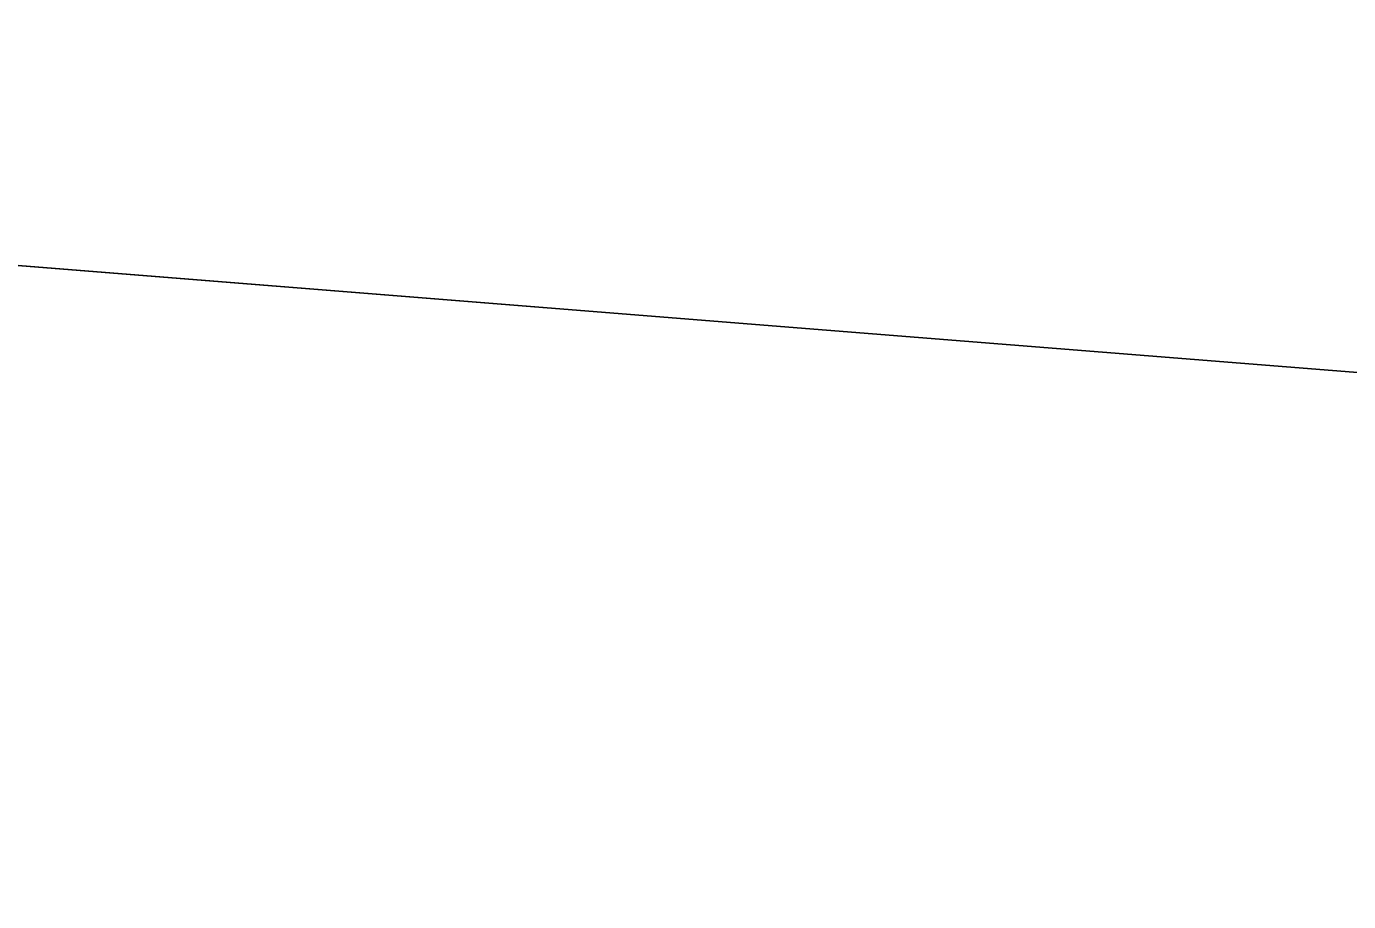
# Model space of a CAD drawing. Extents: x 1131015 to 1136271, y 133453 to 174329.
# Drawn here: x 1132357.706 to 1132358.945, y 159175.233 to 159176.053 of the extents above; entities that cross this region are included whole.
import ezdxf

# ---------------------------------------------------------------- set-up
doc = ezdxf.new("R2010")
doc.units = 0
doc.layers.add('DESIGN - EARTHWORK - Shapes', color=7, linetype='Continuous')
doc.layers.add('DESIGN - TYPICAL - Finished Grade and Subgrade', color=7, linetype='Continuous')

msp = doc.modelspace()

# ---------------------------------------------------------------- linework, layer by layer
at = {"layer": 'DESIGN - EARTHWORK - Shapes'}
for points in [[(1132332.4556, 159176.4987), (1132340.4556, 159175.8587), (1132348.4556, 159175.2187), (1132352.4556, 159174.8987), (1132356.4556, 159174.5787), (1132358.4556, 159174.4187), (1132359.8733, 159174.3053), (1132367.8145, 159173.67), (1132359.8733, 159175.6553), (1132358.4556, 159175.7687), (1132356.4556, 159175.9287), (1132352.4556, 159176.2487), (1132348.4556, 159176.5687), (1132340.4556, 159177.2087), (1132332.4556, 159177.8487)], [(1132371.8733, 159172.6553), (1132367.8145, 159173.67), (1132359.8733, 159175.6553), (1132358.4556, 159175.7687), (1132356.4556, 159175.9287), (1132352.4556, 159176.2487), (1132348.4556, 159176.5687), (1132340.4556, 159177.2087), (1132332.4556, 159177.8487)], [(1132371.8733, 159172.6553), (1132367.8145, 159173.67), (1132359.8733, 159175.6553), (1132358.4556, 159175.7687), (1132356.4556, 159175.9287), (1132352.4556, 159176.2487), (1132348.4556, 159176.5687), (1132340.4556, 159177.2087), (1132332.4556, 159177.8487)], [(1132332.4556, 159176.4987), (1132340.4556, 159175.8587), (1132348.4556, 159175.2187), (1132352.4556, 159174.8987), (1132356.4556, 159174.5787), (1132358.4556, 159174.4187), (1132359.8733, 159174.3053), (1132367.8145, 159173.67), (1132359.8733, 159175.6553), (1132358.4556, 159175.7687), (1132356.4556, 159175.9287), (1132352.4556, 159176.2487), (1132348.4556, 159176.5687), (1132340.4556, 159177.2087), (1132332.4556, 159177.8487)], [(1132371.8733, 159172.6553), (1132367.8145, 159173.67), (1132359.8733, 159175.6553), (1132358.4556, 159175.7687), (1132356.4556, 159175.9287), (1132352.4556, 159176.2487), (1132348.4556, 159176.5687), (1132340.4556, 159177.2087), (1132332.4556, 159177.8487)], [(1132332.4556, 159176.4987), (1132340.4556, 159175.8587), (1132348.4556, 159175.2187), (1132352.4556, 159174.8987), (1132356.4556, 159174.5787), (1132358.4556, 159174.4187), (1132359.8733, 159174.3053), (1132367.8145, 159173.67), (1132359.8733, 159175.6553), (1132358.4556, 159175.7687), (1132356.4556, 159175.9287), (1132352.4556, 159176.2487), (1132348.4556, 159176.5687), (1132340.4556, 159177.2087), (1132332.4556, 159177.8487)], [(1132332.4556, 159176.4987), (1132340.4556, 159175.8587), (1132348.4556, 159175.2187), (1132352.4556, 159174.8987), (1132356.4556, 159174.5787), (1132358.4556, 159174.4187), (1132359.8733, 159174.3053), (1132367.8145, 159173.67), (1132359.8733, 159175.6553), (1132358.4556, 159175.7687), (1132356.4556, 159175.9287), (1132352.4556, 159176.2487), (1132348.4556, 159176.5687), (1132340.4556, 159177.2087), (1132332.4556, 159177.8487)], [(1132371.8733, 159172.6553), (1132367.8145, 159173.67), (1132359.8733, 159175.6553), (1132358.4556, 159175.7687), (1132356.4556, 159175.9287), (1132352.4556, 159176.2487), (1132348.4556, 159176.5687), (1132340.4556, 159177.2087), (1132332.4556, 159177.8487)], [(1132371.8733, 159172.6553), (1132367.8145, 159173.67), (1132359.8733, 159175.6553), (1132358.4556, 159175.7687), (1132356.4556, 159175.9287), (1132352.4556, 159176.2487), (1132348.4556, 159176.5687), (1132340.4556, 159177.2087), (1132332.4556, 159177.8487)], [(1132332.4556, 159176.4987), (1132340.4556, 159175.8587), (1132348.4556, 159175.2187), (1132352.4556, 159174.8987), (1132356.4556, 159174.5787), (1132358.4556, 159174.4187), (1132359.8733, 159174.3053), (1132367.8145, 159173.67), (1132359.8733, 159175.6553), (1132358.4556, 159175.7687), (1132356.4556, 159175.9287), (1132352.4556, 159176.2487), (1132348.4556, 159176.5687), (1132340.4556, 159177.2087), (1132332.4556, 159177.8487)], [(1132371.8733, 159172.6553), (1132367.8145, 159173.67), (1132359.8733, 159175.6553), (1132358.4556, 159175.7687), (1132356.4556, 159175.9287), (1132352.4556, 159176.2487), (1132348.4556, 159176.5687), (1132340.4556, 159177.2087), (1132332.4556, 159177.8487)], [(1132332.4556, 159176.4987), (1132340.4556, 159175.8587), (1132348.4556, 159175.2187), (1132352.4556, 159174.8987), (1132356.4556, 159174.5787), (1132358.4556, 159174.4187), (1132359.8733, 159174.3053), (1132367.8145, 159173.67), (1132359.8733, 159175.6553), (1132358.4556, 159175.7687), (1132356.4556, 159175.9287), (1132352.4556, 159176.2487), (1132348.4556, 159176.5687), (1132340.4556, 159177.2087), (1132332.4556, 159177.8487)], [(1132371.8733, 159172.6553), (1132367.8145, 159173.67), (1132359.8733, 159175.6553), (1132358.4556, 159175.7687), (1132356.4556, 159175.9287), (1132352.4556, 159176.2487), (1132348.4556, 159176.5687), (1132340.4556, 159177.2087), (1132332.4556, 159177.8487)], [(1132332.4556, 159176.4987), (1132340.4556, 159175.8587), (1132348.4556, 159175.2187), (1132352.4556, 159174.8987), (1132356.4556, 159174.5787), (1132358.4556, 159174.4187), (1132359.8733, 159174.3053), (1132367.8145, 159173.67), (1132359.8733, 159175.6553), (1132358.4556, 159175.7687), (1132356.4556, 159175.9287), (1132352.4556, 159176.2487), (1132348.4556, 159176.5687), (1132340.4556, 159177.2087), (1132332.4556, 159177.8487)], [(1132332.4556, 159176.4987), (1132340.4556, 159175.8587), (1132348.4556, 159175.2187), (1132352.4556, 159174.8987), (1132356.4556, 159174.5787), (1132358.4556, 159174.4187), (1132359.8733, 159174.3053), (1132367.8145, 159173.67), (1132359.8733, 159175.6553), (1132358.4556, 159175.7687), (1132356.4556, 159175.9287), (1132352.4556, 159176.2487), (1132348.4556, 159176.5687), (1132340.4556, 159177.2087), (1132332.4556, 159177.8487)], [(1132371.8733, 159172.6553), (1132367.8145, 159173.67), (1132359.8733, 159175.6553), (1132358.4556, 159175.7687), (1132356.4556, 159175.9287), (1132352.4556, 159176.2487), (1132348.4556, 159176.5687), (1132340.4556, 159177.2087), (1132332.4556, 159177.8487)], [(1132332.4556, 159176.4987), (1132340.4556, 159175.8587), (1132348.4556, 159175.2187), (1132352.4556, 159174.8987), (1132356.4556, 159174.5787), (1132358.4556, 159174.4187), (1132359.8733, 159174.3053), (1132367.8145, 159173.67), (1132359.8733, 159175.6553), (1132358.4556, 159175.7687), (1132356.4556, 159175.9287), (1132352.4556, 159176.2487), (1132348.4556, 159176.5687), (1132340.4556, 159177.2087), (1132332.4556, 159177.8487)], [(1132371.8733, 159172.6553), (1132367.8145, 159173.67), (1132359.8733, 159175.6553), (1132358.4556, 159175.7687), (1132356.4556, 159175.9287), (1132352.4556, 159176.2487), (1132348.4556, 159176.5687), (1132340.4556, 159177.2087), (1132332.4556, 159177.8487)], [(1132332.4556, 159176.4987), (1132340.4556, 159175.8587), (1132348.4556, 159175.2187), (1132352.4556, 159174.8987), (1132356.4556, 159174.5787), (1132358.4556, 159174.4187), (1132359.8733, 159174.3053), (1132367.8145, 159173.67), (1132359.8733, 159175.6553), (1132358.4556, 159175.7687), (1132356.4556, 159175.9287), (1132352.4556, 159176.2487), (1132348.4556, 159176.5687), (1132340.4556, 159177.2087), (1132332.4556, 159177.8487)], [(1132371.8733, 159172.6553), (1132367.8145, 159173.67), (1132359.8733, 159175.6553), (1132358.4556, 159175.7687), (1132356.4556, 159175.9287), (1132352.4556, 159176.2487), (1132348.4556, 159176.5687), (1132340.4556, 159177.2087), (1132332.4556, 159177.8487)], [(1132332.4556, 159177.8487), (1132340.4556, 159177.2087), (1132348.4556, 159176.5687), (1132352.4556, 159176.2487), (1132356.4556, 159175.9287), (1132358.4556, 159175.7687), (1132359.8733, 159175.6553), (1132367.8145, 159173.67), (1132359.8733, 159174.3053), (1132358.4556, 159174.4187), (1132356.4556, 159174.5787), (1132352.4556, 159174.8987), (1132348.4556, 159175.2187), (1132340.4556, 159175.8587), (1132332.4556, 159176.4987)], [(1132371.8733, 159172.6553), (1132367.8145, 159173.67), (1132359.8733, 159175.6553), (1132358.4556, 159175.7687), (1132356.4556, 159175.9287), (1132352.4556, 159176.2487), (1132348.4556, 159176.5687), (1132340.4556, 159177.2087), (1132332.4556, 159177.8487)], [(1132332.4556, 159177.8487), (1132340.4556, 159177.2087), (1132348.4556, 159176.5687), (1132352.4556, 159176.2487), (1132356.4556, 159175.9287), (1132358.4556, 159175.7687), (1132359.8733, 159175.6553), (1132367.8145, 159173.67), (1132359.8733, 159174.3053), (1132358.4556, 159174.4187), (1132356.4556, 159174.5787), (1132352.4556, 159174.8987), (1132348.4556, 159175.2187), (1132340.4556, 159175.8587), (1132332.4556, 159176.4987)], [(1132332.4556, 159177.8487), (1132340.4556, 159177.2087), (1132348.4556, 159176.5687), (1132352.4556, 159176.2487), (1132356.4556, 159175.9287), (1132358.4556, 159175.7687), (1132359.8733, 159175.6553), (1132367.8145, 159173.67), (1132371.8733, 159172.6553)], [(1132371.8733, 159172.6553), (1132367.8145, 159173.67), (1132359.8733, 159175.6553), (1132358.4556, 159175.7687), (1132356.4556, 159175.9287), (1132352.4556, 159176.2487), (1132348.4556, 159176.5687), (1132340.4556, 159177.2087), (1132332.4556, 159177.8487)], [(1132332.4556, 159176.4987), (1132340.4556, 159175.8587), (1132348.4556, 159175.2187), (1132352.4556, 159174.8987), (1132356.4556, 159174.5787), (1132358.4556, 159174.4187), (1132359.8733, 159174.3053), (1132367.8145, 159173.67), (1132359.8733, 159175.6553), (1132358.4556, 159175.7687), (1132356.4556, 159175.9287), (1132352.4556, 159176.2487), (1132348.4556, 159176.5687), (1132340.4556, 159177.2087), (1132332.4556, 159177.8487)], [(1132371.8733, 159172.6553), (1132367.8145, 159173.67), (1132359.8733, 159175.6553), (1132358.4556, 159175.7687), (1132356.4556, 159175.9287), (1132352.4556, 159176.2487), (1132348.4556, 159176.5687), (1132340.4556, 159177.2087), (1132332.4556, 159177.8487)], [(1132332.4556, 159177.8487), (1132340.4556, 159177.2087), (1132348.4556, 159176.5687), (1132352.4556, 159176.2487), (1132356.4556, 159175.9287), (1132358.4556, 159175.7687), (1132359.8733, 159175.6553), (1132367.8145, 159173.67), (1132359.8733, 159174.3053), (1132358.4556, 159174.4187), (1132356.4556, 159174.5787), (1132352.4556, 159174.8987), (1132348.4556, 159175.2187), (1132340.4556, 159175.8587), (1132332.4556, 159176.4987)], [(1132332.4556, 159176.4987), (1132340.4556, 159175.8587), (1132348.4556, 159175.2187), (1132352.4556, 159174.8987), (1132356.4556, 159174.5787), (1132358.4556, 159174.4187), (1132359.8733, 159174.3053), (1132367.8145, 159173.67), (1132359.8733, 159175.6553), (1132358.4556, 159175.7687), (1132356.4556, 159175.9287), (1132352.4556, 159176.2487), (1132348.4556, 159176.5687), (1132340.4556, 159177.2087), (1132332.4556, 159177.8487)], [(1132371.8733, 159172.6553), (1132367.8145, 159173.67), (1132359.8733, 159175.6553), (1132358.4556, 159175.7687), (1132356.4556, 159175.9287), (1132352.4556, 159176.2487), (1132348.4556, 159176.5687), (1132340.4556, 159177.2087), (1132332.4556, 159177.8487)], [(1132332.4556, 159177.8487), (1132340.4556, 159177.2087), (1132348.4556, 159176.5687), (1132352.4556, 159176.2487), (1132356.4556, 159175.9287), (1132358.4556, 159175.7687), (1132359.8733, 159175.6553), (1132367.8145, 159173.67), (1132359.8733, 159174.3053), (1132358.4556, 159174.4187), (1132356.4556, 159174.5787), (1132352.4556, 159174.8987), (1132348.4556, 159175.2187), (1132340.4556, 159175.8587), (1132332.4556, 159176.4987)], [(1132371.8733, 159172.6553), (1132367.8145, 159173.67), (1132359.8733, 159175.6553), (1132358.4556, 159175.7687), (1132356.4556, 159175.9287), (1132352.4556, 159176.2487), (1132348.4556, 159176.5687), (1132340.4556, 159177.2087), (1132332.4556, 159177.8487)], [(1132332.4556, 159177.8487), (1132340.4556, 159177.2087), (1132348.4556, 159176.5687), (1132352.4556, 159176.2487), (1132356.4556, 159175.9287), (1132358.4556, 159175.7687), (1132359.8733, 159175.6553), (1132367.8145, 159173.67), (1132371.8733, 159172.6553)], [(1132332.4556, 159177.8487), (1132340.4556, 159177.2087), (1132348.4556, 159176.5687), (1132352.4556, 159176.2487), (1132356.4556, 159175.9287), (1132358.4556, 159175.7687), (1132359.8733, 159175.6553), (1132367.8145, 159173.67), (1132359.8733, 159174.3053), (1132358.4556, 159174.4187), (1132356.4556, 159174.5787), (1132352.4556, 159174.8987), (1132348.4556, 159175.2187), (1132340.4556, 159175.8587), (1132332.4556, 159176.4987)], [(1132332.4556, 159177.8487), (1132340.4556, 159177.2087), (1132348.4556, 159176.5687), (1132352.4556, 159176.2487), (1132356.4556, 159175.9287), (1132358.4556, 159175.7687), (1132359.8733, 159175.6553), (1132367.8145, 159173.67), (1132371.8733, 159172.6553)], [(1132332.4556, 159177.8487), (1132340.4556, 159177.2087), (1132348.4556, 159176.5687), (1132352.4556, 159176.2487), (1132356.4556, 159175.9287), (1132358.4556, 159175.7687), (1132359.8733, 159175.6553), (1132367.8145, 159173.67), (1132359.8733, 159174.3053), (1132358.4556, 159174.4187), (1132356.4556, 159174.5787), (1132352.4556, 159174.8987), (1132348.4556, 159175.2187), (1132340.4556, 159175.8587), (1132332.4556, 159176.4987)]]:
    msp.add_lwpolyline(points, dxfattribs=at)
at = {"layer": 'DESIGN - TYPICAL - Finished Grade and Subgrade'}
for p, q in [((1132356.4556, 159175.9287), (1132358.4556, 159175.7687)), ((1132358.4556, 159175.7687), (1132359.8733, 159175.6553))]:
    msp.add_line(p, q, dxfattribs=at)

doc.saveas('drawing.dxf')
